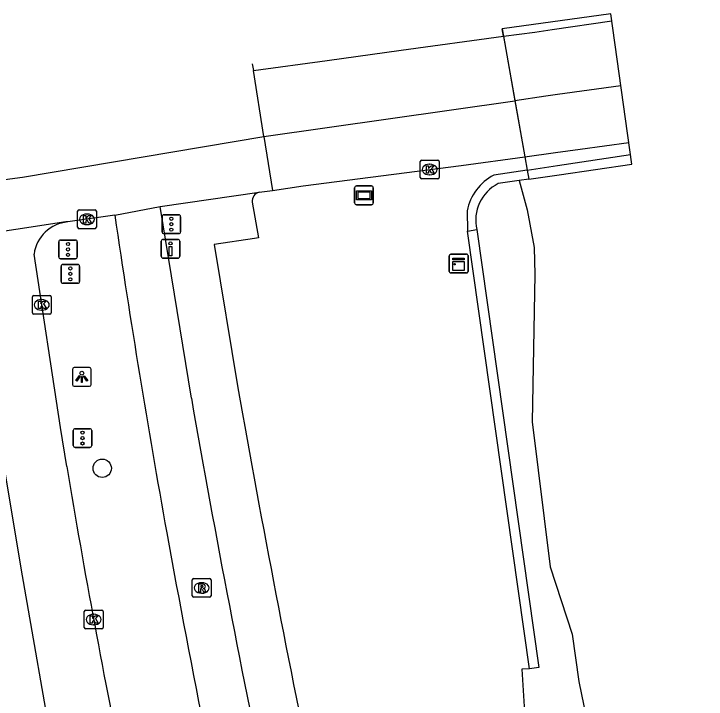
# Model space of a CAD drawing. Extents: x 158038 to 159242, y 380133 to 381214.
# Drawn here: x 159020.69 to 159057.58, y 381177.65 to 381214.19 of the extents above; entities that cross this region are included whole.
import ezdxf

# ---------------------------------------------------------------- set-up
doc = ezdxf.new("R2010")
doc.units = 0
for name, color, linetype in [('IMGEO_Berm_groen', 7, 'Continuous'), ('IMGEO_Boom', 7, 'Continuous'), ('IMGEO_Dek', 7, 'Continuous'), ('IMGEO_Drukknoppaal', 7, 'Continuous'), ('IMGEO_Fietspad_gesloten', 7, 'Continuous'), ('IMGEO_Kast', 7, 'Continuous'), ('IMGEO_Kolk', 7, 'Continuous'), ('IMGEO_Lichtpunt', 7, 'Continuous'), ('IMGEO_Muur', 7, 'Continuous'), ('IMGEO_Rijbaan_regionaal_gesloten', 7, 'Continuous'), ('IMGEO_Rioolput', 7, 'Continuous'), ('IMGEO_Verkeersregelinstallatiepaal', 7, 'Continuous'), ('IMGEO_Verklikker', 7, 'Continuous'), ('IMGEO_Voetpad_open', 7, 'Continuous'), ('IMGEO_Waterloop', 7, 'Continuous')]:
    doc.layers.add(name, color=color, linetype=linetype)

msp = doc.modelspace()

# ---------------------------------------------------------------- linework, layer by layer
at = {"layer": 'IMGEO_Berm_groen'}
msp.add_lwpolyline([(159048.163, 381179.27), (159047.758, 381179.237), (159047.933, 381176.398), (159048.599, 381170.091), (159050.224, 381160.975), (159050.987, 381154.652), (159052.69, 381146.959), (159053.76, 381142.825), (159054.087, 381141.073), (159054.488, 381138.664)], dxfattribs=at)
at = {"layer": 'IMGEO_Boom'}
msp.add_circle((159025.397, 381189.958), 0.489, dxfattribs=at)
at = {"layer": 'IMGEO_Dek'}
msp.add_lwpolyline([(159046.716, 381213.38), (159047.912, 381206.572), (159048.039, 381205.85), (159048.123, 381205.372), (159049.746, 381205.61), (159053.623, 381206.178), (159052.501, 381214.188)], close=True, dxfattribs=at)
at = {"layer": 'IMGEO_Drukknoppaal'}
for p, q in [((159028.541, 381201.259), (159028.541, 381202.059)), ((159028.541, 381202.059), (159028.541, 381201.259)), ((159028.641, 381202.159), (159029.431, 381202.159)), ((159029.431, 381202.159), (159028.641, 381202.159)), ((159029.531, 381202.059), (159029.531, 381201.259)), ((159029.531, 381201.259), (159029.531, 381202.059)), ((159029.431, 381201.159), (159028.641, 381201.159)), ((159028.641, 381201.159), (159029.431, 381201.159))]:
    msp.add_line(p, q, dxfattribs=at)
msp.add_lwpolyline([(159029.111, 381201.784), (159029.111, 381201.284), (159028.961, 381201.284), (159028.961, 381201.784), (159029.111, 381201.784)], dxfattribs=at)
msp.add_circle((159029.036, 381201.949), 0.085, dxfattribs=at)
for centre, start, end in [((159028.641, 381202.059), 90, 180), ((159028.641, 381202.059), 90, 180), ((159029.431, 381202.059), 0, 90), ((159029.431, 381202.059), 360, 90), ((159028.641, 381201.259), 180, 270), ((159028.641, 381201.259), 180, 270), ((159029.431, 381201.259), 270, 0), ((159029.431, 381201.259), 270, 0)]:
    msp.add_arc(centre, 0.1, start, end, dxfattribs=at)
at = {"layer": 'IMGEO_Fietspad_gesloten'}
msp.add_lwpolyline([(159030.147, 381193.698), (159028.477, 381203.913)], dxfattribs=at)
for centre, radius, start, end in [((159549.914, 381280.448), 529.475, 188.36236, 190.2185), ((159688.515, 381308.585), 668.317, 189.898595, 193.755516), ((159812.902, 381329.351), 796.968, 190.324356, 191.943191)]:
    msp.add_arc(centre, radius, start, end, dxfattribs=at)
at = {"layer": 'IMGEO_Kast'}
for p, q in [((159043.891, 381200.446), (159043.891, 381201.287)), ((159043.891, 381201.287), (159043.891, 381200.446)), ((159043.966, 381201.371), (159044.807, 381201.371)), ((159044.807, 381201.371), (159043.966, 381201.371)), ((159044.891, 381201.296), (159044.891, 381200.455)), ((159044.891, 381200.455), (159044.891, 381201.296)), ((159044.816, 381200.371), (159043.975, 381200.371)), ((159043.975, 381200.371), (159044.816, 381200.371))]:
    msp.add_line(p, q, dxfattribs=at)
for points in [[(159044.086, 381201.161), (159044.686, 381201.161), (159044.686, 381201.076), (159044.086, 381201.076), (159044.086, 381201.161)], [(159044.086, 381200.986), (159044.686, 381200.986), (159044.686, 381200.497), (159044.086, 381200.497), (159044.086, 381200.986)]]:
    msp.add_lwpolyline(points, dxfattribs=at)
msp.add_circle((159044.17, 381200.835), 0.0377, dxfattribs=at)
for centre, start, end in [((159043.969, 381201.293), 92.4484, 184.2845), ((159043.969, 381201.293), 92.4484, 184.2845), ((159044.813, 381201.293), 2.4484, 94.2845), ((159044.813, 381201.293), 2.4484, 94.2845), ((159043.969, 381200.449), 182.4484, 274.2845), ((159043.969, 381200.449), 182.4484, 274.2845), ((159044.813, 381200.449), 272.4484, 4.2845), ((159044.813, 381200.449), 272.4484, 4.2845)]:
    msp.add_arc(centre, 0.0779, start, end, dxfattribs=at)
at = {"layer": 'IMGEO_Kolk'}
for p, q in [((159042.347, 381205.459), (159042.347, 381206.311)), ((159042.422, 381206.385), (159043.274, 381206.385)), ((159042.835, 381206.165), (159042.86, 381206.165)), ((159043.348, 381206.311), (159043.348, 381205.459)), ((159043.274, 381205.385), (159042.422, 381205.385)), ((159042.858, 381205.605), (159042.833, 381205.605)), ((159024.087, 381202.807), (159024.087, 381203.659)), ((159024.162, 381203.733), (159025.014, 381203.733)), ((159024.575, 381203.513), (159024.6, 381203.513)), ((159025.088, 381203.659), (159025.088, 381202.807)), ((159024.598, 381202.953), (159024.573, 381202.953)), ((159025.014, 381202.733), (159024.162, 381202.733)), ((159021.676, 381198.244), (159021.676, 381199.096)), ((159021.751, 381199.17), (159022.603, 381199.17)), ((159022.677, 381199.096), (159022.677, 381198.244)), ((159022.164, 381198.95), (159022.189, 381198.95)), ((159022.187, 381198.39), (159022.162, 381198.39)), ((159022.603, 381198.17), (159021.751, 381198.17)), ((159024.443, 381181.464), (159024.443, 381182.316)), ((159024.518, 381182.39), (159025.37, 381182.39)), ((159024.931, 381182.17), (159024.956, 381182.17)), ((159025.444, 381182.316), (159025.444, 381181.464)), ((159025.37, 381181.39), (159024.518, 381181.39)), ((159024.954, 381181.61), (159024.929, 381181.61))]:
    msp.add_line(p, q, dxfattribs=at)
for points in [[(159042.347, 381205.459), (159042.347, 381206.311)], [(159042.422, 381206.385), (159043.274, 381206.385)], [(159042.668, 381206.085), (159042.791, 381206.085), (159042.791, 381205.934), (159042.921, 381206.085), (159043.085, 381206.085), (159042.939, 381205.934), (159043.092, 381205.685), (159042.94, 381205.685), (159042.855, 381205.849), (159042.791, 381205.782), (159042.791, 381205.685), (159042.668, 381205.685), (159042.668, 381206.085)], [(159043.348, 381206.311), (159043.348, 381205.459)], [(159043.274, 381205.385), (159042.422, 381205.385)], [(159024.087, 381202.807), (159024.087, 381203.659)], [(159024.162, 381203.733), (159025.014, 381203.733)], [(159025.088, 381203.659), (159025.088, 381202.807)], [(159024.408, 381203.433), (159024.531, 381203.433), (159024.531, 381203.282), (159024.661, 381203.433), (159024.825, 381203.433), (159024.679, 381203.282), (159024.832, 381203.033), (159024.68, 381203.033), (159024.595, 381203.197), (159024.531, 381203.13), (159024.531, 381203.033), (159024.408, 381203.033), (159024.408, 381203.433)], [(159025.014, 381202.733), (159024.162, 381202.733)], [(159021.676, 381198.244), (159021.676, 381199.096)], [(159021.751, 381199.17), (159022.603, 381199.17)], [(159022.677, 381199.096), (159022.677, 381198.244)], [(159021.997, 381198.87), (159022.12, 381198.87), (159022.12, 381198.719), (159022.25, 381198.87), (159022.414, 381198.87), (159022.268, 381198.719), (159022.421, 381198.47), (159022.269, 381198.47), (159022.184, 381198.634), (159022.12, 381198.567), (159022.12, 381198.47), (159021.997, 381198.47), (159021.997, 381198.87)], [(159022.603, 381198.17), (159021.751, 381198.17)], [(159024.443, 381181.464), (159024.443, 381182.316)], [(159024.518, 381182.39), (159025.37, 381182.39)], [(159025.444, 381182.316), (159025.444, 381181.464)], [(159024.764, 381182.09), (159024.887, 381182.09), (159024.887, 381181.939), (159025.017, 381182.09), (159025.181, 381182.09), (159025.035, 381181.939), (159025.188, 381181.69), (159025.036, 381181.69), (159024.951, 381181.854), (159024.887, 381181.787), (159024.887, 381181.69), (159024.764, 381181.69), (159024.764, 381182.09)], [(159025.37, 381181.39), (159024.518, 381181.39)]]:
    msp.add_lwpolyline(points, dxfattribs=at)
for centre, start, end in [((159042.424, 381206.309), 91.552, 178.448), ((159042.424, 381206.309), 91.552, 178.448), ((159043.272, 381206.309), 1.552, 88.448), ((159043.272, 381206.309), 1.552, 88.448), ((159042.424, 381205.461), 181.552, 268.448), ((159042.424, 381205.461), 181.552, 268.448), ((159043.272, 381205.461), 271.552, 358.448), ((159043.272, 381205.461), 271.552, 358.448), ((159024.164, 381203.657), 91.552, 178.448), ((159024.164, 381203.657), 91.552, 178.448), ((159025.012, 381203.657), 1.552, 88.448), ((159025.012, 381203.657), 1.552, 88.448), ((159024.164, 381202.809), 181.552, 268.448), ((159024.164, 381202.809), 181.552, 268.448), ((159025.012, 381202.809), 271.552, 358.448), ((159025.012, 381202.809), 271.552, 358.448), ((159021.753, 381199.094), 91.552, 178.448), ((159021.753, 381199.094), 91.552, 178.448), ((159022.601, 381199.094), 1.552, 88.448), ((159022.601, 381199.094), 1.552, 88.448), ((159021.753, 381198.246), 181.552, 268.448), ((159021.753, 381198.246), 181.552, 268.448), ((159022.601, 381198.246), 271.552, 358.448), ((159022.601, 381198.246), 271.552, 358.448), ((159024.52, 381182.314), 91.552, 178.448), ((159024.52, 381182.314), 91.552, 178.448), ((159025.368, 381182.314), 1.552, 88.448), ((159025.368, 381182.314), 1.552, 88.448), ((159024.52, 381181.466), 181.552, 268.448), ((159024.52, 381181.466), 181.552, 268.448), ((159025.368, 381181.466), 271.552, 358.448), ((159025.368, 381181.466), 271.552, 358.448)]:
    msp.add_arc(centre, 0.0765, start, end, dxfattribs=at)
for centre, major_axis, ratio, start_param, end_param in [((159042.834, 381205.885), (-0.387, 0.002), 0.722429, 4.712389, 7.853982), ((159042.859, 381205.885), (-0.39, 0.002), 0.717154, 1.570796, 4.712389), ((159024.574, 381203.233), (-0.387, 0.002), 0.722429, 4.712389, 7.853982), ((159024.599, 381203.233), (-0.39, 0.002), 0.717154, 1.570796, 4.712389), ((159022.163, 381198.67), (-0.387, 0.002), 0.722429, 4.712389, 7.853982), ((159022.188, 381198.67), (-0.39, 0.002), 0.717154, 1.570796, 4.712389), ((159024.93, 381181.89), (-0.387, 0.002), 0.722429, 4.712389, 7.853982), ((159024.955, 381181.89), (-0.39, 0.002), 0.717154, 1.570796, 4.712389)]:
    msp.add_ellipse(centre, major_axis=major_axis, ratio=ratio, start_param=start_param, end_param=end_param, dxfattribs=at)
at = {"layer": 'IMGEO_Lichtpunt'}
for p, q in [((159023.814, 381195.231), (159023.814, 381194.424)), ((159023.814, 381195.231), (159023.814, 381194.424)), ((159024.716, 381195.326), (159023.908, 381195.326)), ((159024.716, 381195.326), (159023.908, 381195.326)), ((159024.81, 381194.424), (159024.81, 381195.231)), ((159024.81, 381194.424), (159024.81, 381195.231)), ((159023.908, 381194.33), (159024.716, 381194.33)), ((159023.908, 381194.33), (159024.716, 381194.33))]:
    msp.add_line(p, q, dxfattribs=at)
for points in [[(159024.188, 381194.895), (159024.227, 381194.867), (159024.039, 381194.605), (159024.001, 381194.632), (159024.188, 381194.895)], [(159024.29, 381194.847), (159024.337, 381194.847), (159024.337, 381194.525), (159024.29, 381194.525), (159024.29, 381194.847)], [(159024.4, 381194.867), (159024.438, 381194.894), (159024.625, 381194.632), (159024.586, 381194.604), (159024.4, 381194.867)]]:
    msp.add_lwpolyline(points, dxfattribs=at)
msp.add_circle((159024.313, 381195.029), 0.0994, dxfattribs=at)
for centre, start, end in [((159023.908, 381195.231), 90, 180), ((159023.908, 381195.231), 90, 180), ((159024.716, 381195.231), 0, 90), ((159024.716, 381195.231), 0, 90), ((159023.908, 381194.424), 180, 270), ((159023.908, 381194.424), 180, 270), ((159024.716, 381194.424), 270, 0), ((159024.716, 381194.424), 270, 360)]:
    msp.add_arc(centre, 0.0946, start, end, dxfattribs=at)
at = {"layer": 'IMGEO_Muur'}
for points in [[(159048.039, 381205.85), (159049.662, 381206.097), (159053.552, 381206.688)], [(159048.039, 381205.85), (159046.266, 381205.58)], [(159048.039, 381205.85), (159048.123, 381205.372), (159047.613, 381205.297)], [(159047.613, 381205.297), (159046.491, 381205.133)], [(159044.845, 381203.684), (159044.868, 381202.608)], [(159044.868, 381202.608), (159045.363, 381202.68)], [(159048.163, 381179.27), (159044.868, 381202.608)], [(159045.363, 381202.68), (159048.658, 381179.34), (159048.163, 381179.27)]]:
    msp.add_lwpolyline(points, dxfattribs=at)
for centre, radius, start, end in [((159047.463, 381203.203), 2.662, 116.7191, 169.5798), ((159047.471, 381203.197), 2.17, 116.8409, 193.7689)]:
    msp.add_arc(centre, radius, start, end, dxfattribs=at)
at = {"layer": 'IMGEO_Rijbaan_regionaal_gesloten'}
for points in [[(159046.784, 381212.992), (159048.441, 381213.219), (159049.381, 381213.348), (159052.553, 381213.818)], [(159046.784, 381212.992), (159046.716, 381213.38)], [(159033.45, 381211.164), (159037.391, 381211.704), (159041.33, 381212.244), (159046.784, 381212.992)], [(159046.784, 381212.992), (159047.388, 381209.556)], [(159033.393, 381211.518), (159033.45, 381211.164)], [(159034.016, 381207.639), (159033.45, 381211.164)], [(159053.039, 381210.344), (159049.657, 381209.882), (159049.029, 381209.791), (159047.388, 381209.556)], [(159034.016, 381207.639), (159047.388, 381209.556)], [(159047.388, 381209.556), (159047.912, 381206.572)], [(159002.609, 381203.093), (159014.062, 381204.564), (159017.656, 381205.025), (159021.143, 381205.473), (159034.016, 381207.639)], [(159034.016, 381207.639), (159034.476, 381204.776)], [(159047.912, 381206.572), (159049.543, 381206.794), (159050.868, 381206.974), (159053.461, 381207.332)], [(159034.476, 381204.776), (159036.099, 381205.011), (159044.515, 381206.11), (159047.912, 381206.572)], [(159028.477, 381203.913), (159033.754, 381204.672)], [(159033.754, 381204.672), (159034.476, 381204.776)], [(159026.069, 381203.445), (159028.477, 381203.913)], [(159026.069, 381203.445), (159023.567, 381203.089)], [(159023.567, 381203.089), (159023.461, 381203.089), (159018.113, 381202.28)], [(159018.113, 381202.28), (159021.055, 381184.622), (159022.899, 381174.136), (159025.822, 381160.276), (159029.736, 381143.984), (159034.789, 381125.119)], [(159023.505, 381190.046), (159023.167, 381192.132), (159021.765, 381201.375)]]:
    msp.add_lwpolyline(points, dxfattribs=at)
for centre, radius, start, end in [((159023.719, 381201.125), 1.97, 94.4248, 172.7077), ((159522.214, 381273.767), 505.688, 189.52971, 191.47367)]:
    msp.add_arc(centre, radius, start, end, dxfattribs=at)
at = {"layer": 'IMGEO_Rioolput'}
for p, q in [((159030.197, 381183.15), (159030.197, 381184.002)), ((159030.272, 381184.076), (159031.124, 381184.076)), ((159031.198, 381184.002), (159031.198, 381183.15)), ((159030.685, 381183.856), (159030.71, 381183.856)), ((159030.708, 381183.296), (159030.683, 381183.296)), ((159031.124, 381183.076), (159030.272, 381183.076))]:
    msp.add_line(p, q, dxfattribs=at)
for points in [[(159030.197, 381183.15), (159030.197, 381184.002)], [(159030.272, 381184.076), (159031.124, 381184.076)], [(159031.198, 381184.002), (159031.198, 381183.15)], [(159030.786, 381183.774), (159030.534, 381183.776), (159030.534, 381183.376)], [(159030.712, 381183.695), (159030.658, 381183.695), (159030.658, 381183.614)], [(159030.658, 381183.614), (159030.71, 381183.614)], [(159030.534, 381183.376), (159030.658, 381183.376), (159030.658, 381183.538), (159030.669, 381183.538)], [(159030.716, 381183.509), (159030.787, 381183.376), (159030.927, 381183.376), (159030.862, 381183.502)], [(159031.124, 381183.076), (159030.272, 381183.076)]]:
    msp.add_lwpolyline(points, dxfattribs=at)
for centre, radius, start, end in [((159030.274, 381184), 0.0765, 91.552, 178.448), ((159030.274, 381184), 0.0765, 91.552, 178.448), ((159031.122, 381184), 0.0765, 1.552, 88.448), ((159031.122, 381184), 0.0765, 1.552, 88.448), ((159030.694, 381183.803), 0.19, 274.7715, 282.9687), ((159030.718, 381183.599), 0.0964, 77.0061, 93.1865), ((159030.732, 381183.656), 0.0378, 276.6634, 79.6772), ((159030.785, 381183.664), 0.109, 350.3612, 89.416), ((159030.783, 381183.664), 0.112, 277.5842, 350.9817), ((159030.668, 381183.485), 0.0533, 26.0293, 88.6989), ((159030.767, 381183.449), 0.108, 29.5134, 73.7905), ((159030.274, 381183.152), 0.0765, 181.552, 268.448), ((159030.274, 381183.152), 0.0765, 181.552, 268.448), ((159031.122, 381183.152), 0.0765, 271.552, 358.448), ((159031.122, 381183.152), 0.0765, 271.552, 358.448)]:
    msp.add_arc(centre, radius, start, end, dxfattribs=at)
for centre, major_axis, ratio, start_param, end_param in [((159030.684, 381183.576), (-0.387, 0.002), 0.722429, 4.712389, 7.853982), ((159030.709, 381183.576), (-0.39, 0.002), 0.717154, 1.570796, 4.712389)]:
    msp.add_ellipse(centre, major_axis=major_axis, ratio=ratio, start_param=start_param, end_param=end_param, dxfattribs=at)
at = {"layer": 'IMGEO_Verkeersregelinstallatiepaal'}
for p, q in [((159028.584, 381202.571), (159028.584, 381203.371)), ((159028.584, 381203.371), (159028.584, 381202.571)), ((159028.684, 381203.471), (159029.474, 381203.471)), ((159029.474, 381203.471), (159028.684, 381203.471)), ((159029.574, 381203.371), (159029.574, 381202.571)), ((159029.574, 381202.571), (159029.574, 381203.371)), ((159029.474, 381202.471), (159028.684, 381202.471)), ((159028.684, 381202.471), (159029.474, 381202.471)), ((159023.081, 381201.226), (159023.081, 381202.026)), ((159023.081, 381202.026), (159023.081, 381201.226)), ((159023.181, 381202.126), (159023.971, 381202.126)), ((159023.971, 381202.126), (159023.181, 381202.126)), ((159024.071, 381202.026), (159024.071, 381201.226)), ((159024.071, 381201.226), (159024.071, 381202.026)), ((159023.971, 381201.126), (159023.181, 381201.126)), ((159023.181, 381201.126), (159023.971, 381201.126)), ((159023.205, 381199.924), (159023.205, 381200.724)), ((159023.205, 381200.724), (159023.205, 381199.924)), ((159023.305, 381200.824), (159024.095, 381200.824)), ((159024.095, 381200.824), (159023.305, 381200.824)), ((159024.195, 381200.724), (159024.195, 381199.924)), ((159024.195, 381199.924), (159024.195, 381200.724)), ((159024.095, 381199.824), (159023.305, 381199.824)), ((159023.305, 381199.824), (159024.095, 381199.824)), ((159023.953, 381192.066), (159024.743, 381192.066)), ((159024.743, 381192.066), (159023.953, 381192.066)), ((159023.853, 381191.166), (159023.853, 381191.966)), ((159023.853, 381191.966), (159023.853, 381191.166)), ((159024.843, 381191.966), (159024.843, 381191.166)), ((159024.843, 381191.166), (159024.843, 381191.966)), ((159024.743, 381191.066), (159023.953, 381191.066)), ((159023.953, 381191.066), (159024.743, 381191.066))]:
    msp.add_line(p, q, dxfattribs=at)
for centre in [(159029.079, 381203.261), (159029.079, 381202.971), (159029.079, 381202.681), (159023.576, 381201.916), (159023.576, 381201.626), (159023.576, 381201.336), (159023.7, 381200.614), (159023.7, 381200.324), (159023.7, 381200.034), (159024.348, 381191.856), (159024.348, 381191.566), (159024.348, 381191.276)]:
    msp.add_circle(centre, 0.085, dxfattribs=at)
for centre, start, end in [((159028.684, 381203.371), 90, 180), ((159028.684, 381203.371), 90, 180), ((159029.474, 381203.371), 0, 90), ((159029.474, 381203.371), 360, 90), ((159028.684, 381202.571), 180, 270), ((159028.684, 381202.571), 180, 270), ((159029.474, 381202.571), 270, 0), ((159029.474, 381202.571), 270, 0), ((159023.181, 381202.026), 90, 180), ((159023.181, 381202.026), 90, 180), ((159023.971, 381202.026), 0, 90), ((159023.971, 381202.026), 360, 90), ((159023.181, 381201.226), 180, 270), ((159023.181, 381201.226), 180, 270), ((159023.971, 381201.226), 270, 0), ((159023.971, 381201.226), 270, 0), ((159023.305, 381200.724), 90, 180), ((159023.305, 381200.724), 90, 180), ((159024.095, 381200.724), 0, 90), ((159024.095, 381200.724), 360, 90), ((159023.305, 381199.924), 180, 270), ((159023.305, 381199.924), 180, 270), ((159024.095, 381199.924), 270, 0), ((159024.095, 381199.924), 270, 0), ((159023.953, 381191.966), 90, 180), ((159023.953, 381191.966), 90, 180), ((159024.743, 381191.966), 0, 90), ((159024.743, 381191.966), 360, 90), ((159023.953, 381191.166), 180, 270), ((159023.953, 381191.166), 180, 270), ((159024.743, 381191.166), 270, 0), ((159024.743, 381191.166), 270, 0)]:
    msp.add_arc(centre, 0.1, start, end, dxfattribs=at)
at = {"layer": 'IMGEO_Verklikker'}
for p, q in [((159038.949, 381205.01), (159039.739, 381205.01)), ((159039.739, 381205.01), (159038.949, 381205.01)), ((159038.849, 381204.11), (159038.849, 381204.91)), ((159038.849, 381204.91), (159038.849, 381204.11)), ((159039.839, 381204.91), (159039.839, 381204.11)), ((159039.839, 381204.11), (159039.839, 381204.91)), ((159039.739, 381204.01), (159038.949, 381204.01)), ((159038.949, 381204.01), (159039.739, 381204.01))]:
    msp.add_line(p, q, dxfattribs=at)
for points in [[(159038.95, 381204.742), (159039.738, 381204.742), (159039.738, 381204.278), (159038.95, 381204.278), (159038.95, 381204.742)], [(159039.015, 381204.677), (159039.015, 381204.343), (159039.673, 381204.343), (159039.673, 381204.677), (159039.015, 381204.677)]]:
    msp.add_lwpolyline(points, dxfattribs=at)
for centre, start, end in [((159038.949, 381204.91), 90, 180), ((159038.949, 381204.91), 90, 180), ((159039.739, 381204.91), 0, 90), ((159039.739, 381204.91), 360, 90), ((159038.949, 381204.11), 180, 270), ((159038.949, 381204.11), 180, 270), ((159039.739, 381204.11), 270, 0), ((159039.739, 381204.11), 270, 0)]:
    msp.add_arc(centre, 0.1, start, end, dxfattribs=at)
at = {"layer": 'IMGEO_Voetpad_open'}
msp.add_lwpolyline([(159033.395, 381204.153), (159033.719, 381202.242), (159033.513, 381202.212), (159031.369, 381201.896), (159032.63, 381194.245)], dxfattribs=at)
for centre, radius, start, end in [((159033.866, 381204.211), 0.475, 103.6906, 186.9651), ((159710.021, 381313.155), 687.748, 189.956364, 193.685797)]:
    msp.add_arc(centre, radius, start, end, dxfattribs=at)
at = {"layer": 'IMGEO_Waterloop'}
for points in [[(159047.912, 381206.572), (159048.039, 381205.85)], [(159047.613, 381205.297), (159048.041, 381203.743), (159048.413, 381201.723), (159048.455, 381200.294), (159048.311, 381192.433), (159049.265, 381184.694), (159050.435, 381181.109), (159050.789, 381178.579), (159051.182, 381176.69), (159051.584, 381175.089), (159051.682, 381173.416), (159051.722, 381171.535), (159051.728, 381169.801), (159051.922, 381168.335), (159052.389, 381165.985), (159053.909, 381153.988), (159053.839, 381152.977), (159054.034, 381151.516), (159054.371, 381149.735), (159055.177, 381147.898), (159055.793, 381146.848), (159056.242, 381146.35), (159057.577, 381140.726)]]:
    msp.add_lwpolyline(points, dxfattribs=at)

doc.saveas('drawing.dxf')
